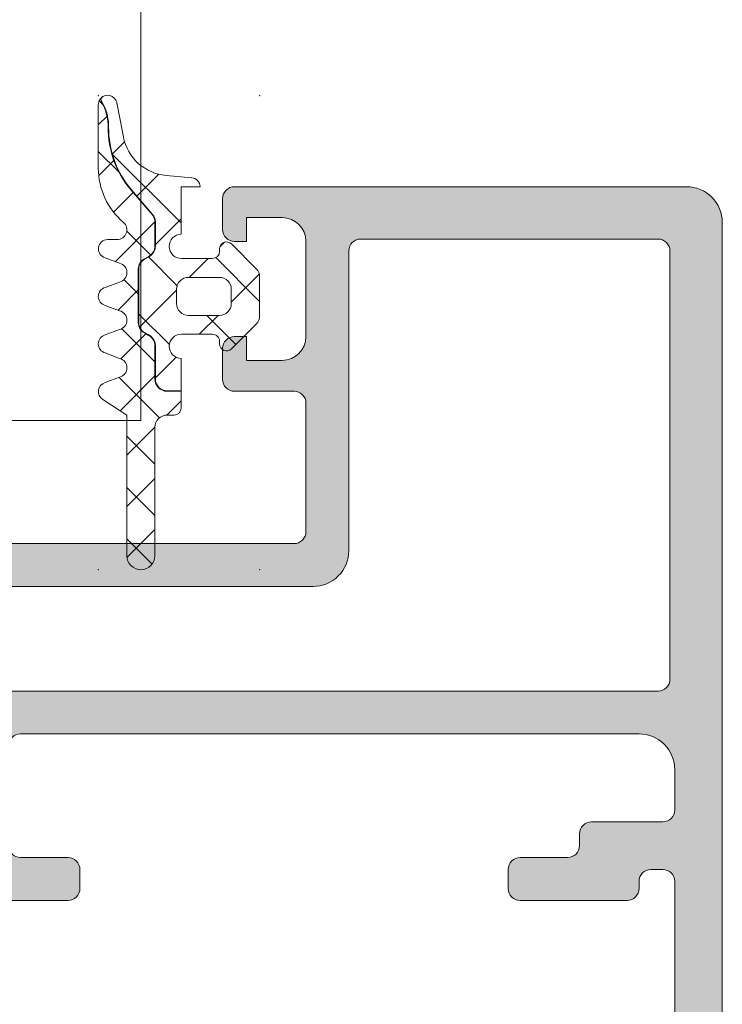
# Model space of a CAD drawing. Header units: millimetres. Extents: x 213386 to 506888, y 183055 to 450952.
# Tile 666 of 1056: x 373104 to 373134, y 339283 to 339325. Entities that reach past the tile are written whole.
import ezdxf

# ---------------------------------------------------------------- set-up
doc = ezdxf.new("R2010")
doc.units = ezdxf.units.MM
doc.layers.add('FASÁDA DETAILNÍ', color=255, linetype='Continuous', lineweight=0)
doc.layers.add('NOVA', color=255, linetype='Continuous', lineweight=0)

# ---------------------------------------------------------------- blocks, each defined once
blk = doc.blocks.new('A$C69D17D4D')
at = {"layer": 'FASÁDA DETAILNÍ'}
h = blk.add_hatch(dxfattribs=at)
h.set_pattern_fill('ANSI37', color=256, scale=0.625, angle=-1.272221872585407e-14, style=0)
h.set_pattern_definition([(44.99999999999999, (-24849.06410306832, 21569.49993086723), (-1.403165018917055, 1.403165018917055), []), (135, (-24849.06410306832, 21569.49993086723), (-1.403165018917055, -1.403165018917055), [])])
edge = h.paths.add_edge_path()
edge.add_arc((-24847.65410999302, 21562.88997918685), 0.2900050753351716, -179.99948928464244, -44.99756332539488, ccw=False)
edge.add_line((-24847.94411506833, 21562.88997660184), (-24847.94411506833, 21562.98997086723))
edge.add_arc((-24848.25411506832, 21562.98997086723), 0.3099999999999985, -6.731325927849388e-11, 90.00000000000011)
edge.add_line((-24848.25411506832, 21563.29997086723), (-24849.55409106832, 21563.29997086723))
edge.add_arc((-24849.55409106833, 21562.78997086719), 0.5100000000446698, 89.99999999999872, 268.8764798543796)
edge.add_line((-24849.56409108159, 21562.28006891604), (-24849.56409289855, 21560.92146088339))
edge.add_line((-24849.56409289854, 21560.9214608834), (-24850.15409320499, 21560.9214608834))
edge.add_arc((-24850.154093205, 21561.41146088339), 0.4900000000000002, 180, 269.9999999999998, ccw=False)
edge.add_line((-24850.64409320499, 21561.41146088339), (-24850.64409320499, 21562.81145859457))
edge.add_arc((-24851.154093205, 21562.81145859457), 0.5099999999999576, -1.144999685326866e-13, 59.99999999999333)
edge.add_line((-24850.89909320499, 21563.2531315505), (-24851.09909320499, 21563.36860160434))
edge.add_arc((-24850.85409320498, 21563.79295405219), 0.4900000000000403, 179.9999999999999, 239.99999999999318, ccw=False)
edge.add_line((-24851.344093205, 21563.79295405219), (-24851.344093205, 21566.02996389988))
edge.add_arc((-24850.85409320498, 21566.0299638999), 0.4899999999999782, 119.9999999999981, 179.9999999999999, ccw=False)
edge.add_line((-24851.09909320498, 21566.45431634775), (-24850.89909320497, 21566.56978640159))
edge.add_arc((-24851.154093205, 21567.01145935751), 0.5100000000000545, -60.00000000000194, 1.90833280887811e-13)
edge.add_line((-24850.64409320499, 21567.01145935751), (-24850.64409320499, 21568.00905676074))
edge.add_arc((-24851.15002656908, 21568.00905676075), 0.5059333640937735, 5.088887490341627e-14, 40.64118080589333)
edge.add_line((-24850.7661226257, 21568.33858116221), (-24851.64698950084, 21569.3648124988))
edge.add_arc((-24848.61653157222, 21571.96600962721), 3.993732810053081, 179.381130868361, 220.6411808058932, ccw=False)
edge.add_arc((-24854.61991416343, 21572.0308565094), 2.010000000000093, -0.6188691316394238, 26.65479126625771)
edge.add_line((-24852.82352562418, 21572.9325705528), (-24852.95756678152, 21573.19960642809))
edge.add_arc((-24852.65410306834, 21572.95463686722), 0.3900003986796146, 11.010562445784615, 141.0879706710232, ccw=False)
edge.add_line((-24852.27128180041, 21573.02912302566), (-24851.99168023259, 21571.59103219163))
edge.add_arc((-24850.01862630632, 21571.97464424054), 2.010000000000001, 191.0024964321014, 265.0047506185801)
edge.add_line((-24850.19364332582, 21569.97227837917), (-24849.12068354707, 21569.87849620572))
edge.add_arc((-24849.15410483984, 21569.48992909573), 0.3900017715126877, 1.469873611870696, 85.0839953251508, ccw=False)
edge.add_line((-24848.76423139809, 21569.49993315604), (-24849.56410236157, 21569.49993315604))
edge.add_line((-24849.56410236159, 21569.49993315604), (-24849.56409112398, 21567.49985381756))
edge.add_arc((-24849.55409106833, 21566.98995186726), 0.5100000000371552, 91.12352490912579, 270)
edge.add_line((-24849.55409106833, 21566.47995186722), (-24848.25411506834, 21566.47995186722))
edge.add_arc((-24848.25411506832, 21566.78995186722), 0.3100000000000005, -89.99999999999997, 6.361109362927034e-14)
edge.add_line((-24847.94411506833, 21566.78995186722), (-24847.94411506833, 21566.88997686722))
edge.add_arc((-24847.65409969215, 21566.88994867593), 0.2900153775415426, 45.00331445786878, 179.9944304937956, ccw=False)
edge.add_line((-24847.44903971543, 21567.09503237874), (-24846.40774269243, 21566.05446795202))
edge.add_arc((-24846.75410306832, 21565.70786372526), 0.4900000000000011, 1.1368683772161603e-13, 45.020162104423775, ccw=False)
edge.add_line((-24846.26410306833, 21565.70786372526), (-24846.26410306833, 21564.07181528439))
edge.add_arc((-24846.75410306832, 21564.07181528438), 0.4899999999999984, -45.02769922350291, -1.1368683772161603e-13, ccw=False)
edge.add_line((-24846.40778829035, 21563.72516549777), (-24847.44903671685, 21562.68492335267))
edge = h.paths.add_edge_path()
edge.add_arc((-24849.25412488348, 21564.5899480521), 0.4999901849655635, 180.0000000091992, 270.0000000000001)
edge.add_line((-24849.25412488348, 21564.08995786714), (-24847.95411506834, 21564.08995786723))
edge.add_arc((-24847.95409643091, 21564.5899392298), 0.4999813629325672, 269.9978642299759, 360.0021357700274)
edge.add_line((-24847.45411506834, 21564.58995786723), (-24847.45411506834, 21565.18996486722))
edge.add_arc((-24847.95409643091, 21565.18998350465), 0.4999813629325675, -0.00213577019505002, 90.00213577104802)
edge.add_line((-24847.95411506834, 21565.68996486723), (-24849.25412488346, 21565.68996486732))
edge.add_arc((-24849.25412488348, 21565.18997468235), 0.4999901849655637, 89.99999999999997, 180)
edge.add_line((-24849.75411506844, 21565.18997468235), (-24849.75411506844, 21564.58994805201))
h = blk.add_hatch(dxfattribs=at)
h.set_pattern_fill('ANSI37', color=256, scale=0.48, angle=-1.272221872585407e-14, style=0)
h.set_pattern_definition([(44.99999999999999, (-24849.06410306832, 21569.49993086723), (-1.077630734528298, 1.077630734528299), []), (135, (-24849.06410306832, 21569.49993086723), (-1.077630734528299, -1.077630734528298), [])])
edge = h.paths.add_edge_path()
edge.add_line((-24852.14751985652, 21562.28574469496), (-24852.75457736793, 21562.51300358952))
edge.add_arc((-24852.65410216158, 21562.88983972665), 0.3900009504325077, 104.92936879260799, 255.0706312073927, ccw=False)
edge.add_line((-24852.75457736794, 21563.26667586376), (-24852.14751985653, 21563.49393475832))
edge.add_arc((-24852.25410332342, 21563.88983972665), 0.4100009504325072, -74.93236632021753, 74.93236632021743)
edge.add_line((-24852.14751985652, 21564.28574469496), (-24852.75457738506, 21564.51300359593))
edge.add_arc((-24852.65410366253, 21564.88983972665), 0.390000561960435, 104.92915839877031, 255.0708416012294, ccw=False)
edge.add_line((-24852.75457738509, 21565.26667585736), (-24852.14751987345, 21565.493934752))
edge.add_arc((-24852.25410182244, 21565.88983972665), 0.4100005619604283, -74.93257137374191, 74.93257525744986)
edge.add_line((-24852.14751990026, 21566.28574470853), (-24852.75457739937, 21566.51299978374))
edge.add_arc((-24852.65409015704, 21566.88988243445), 0.3900489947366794, 90.00000000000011, 255.07068313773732, ccw=False)
edge.add_line((-24852.65409015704, 21567.27993142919), (-24852.25410106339, 21567.27993142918))
edge.add_arc((-24852.25410106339, 21567.68993198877), 0.4100005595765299, -89.99999999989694, 49.6800643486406)
edge.add_arc((-24850.05413120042, 21570.28221820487), 2.989972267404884, 179.9986695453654, 229.6800621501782, ccw=False)
edge.add_line((-24853.04410346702, 21570.28228763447), (-24853.04410306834, 21572.95407921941))
edge.add_arc((-24852.65410306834, 21572.95463686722), 0.3900003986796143, 144.3594300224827, 180.0819252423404, ccw=False)
edge.add_line((-24852.97105185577, 21573.18188953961), (-24852.84140013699, 21572.92359827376))
edge.add_arc((-24854.61991416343, 21572.0308565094), 1.990000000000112, -0.6188691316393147, 26.654791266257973, ccw=False)
edge.add_arc((-24848.61653157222, 21571.96600962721), 4.013732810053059, 179.381130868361, 220.6411808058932)
edge.add_line((-24851.6621655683, 21569.35178610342), (-24850.78129869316, 21568.32555476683))
edge.add_arc((-24851.15002656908, 21568.00905676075), 0.4859333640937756, 1.1368683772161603e-13, 40.64118080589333, ccw=False)
edge.add_line((-24850.66409320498, 21568.00905676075), (-24850.66409320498, 21567.01145935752))
edge.add_arc((-24851.154093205, 21567.01145935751), 0.4900000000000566, -60.00000000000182, -1.1368683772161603e-13, ccw=False)
edge.add_line((-24850.909093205, 21566.58710690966), (-24851.109093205, 21566.47163685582))
edge.add_arc((-24850.85409320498, 21566.0299638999), 0.5099999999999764, 119.9999999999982, 180.0000000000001)
edge.add_line((-24851.36409320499, 21566.0299638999), (-24851.36409320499, 21563.79295405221))
edge.add_arc((-24850.85409320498, 21563.79295405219), 0.5100000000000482, 180.0000000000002, 239.999999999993)
edge.add_line((-24851.10909320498, 21563.35128109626), (-24850.90909320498, 21563.23581104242))
edge.add_arc((-24851.154093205, 21562.81145859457), 0.4899999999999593, 1.1368683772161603e-13, 59.99999999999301, ccw=False)
edge.add_line((-24850.66409320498, 21562.81145859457), (-24850.66409320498, 21561.41146088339))
edge.add_arc((-24850.154093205, 21561.41146088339), 0.509999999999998, 180, 270.0000000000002)
edge.add_line((-24850.154093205, 21560.90146088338), (-24849.56409292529, 21560.90146088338))
edge.add_line((-24849.56409292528, 21560.90146088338), (-24849.56409387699, 21560.1898393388))
edge.add_arc((-24849.85409387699, 21560.18983972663), 0.2900000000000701, -90.00000000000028, -7.662566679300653e-05, ccw=False)
edge.add_line((-24849.85409387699, 21559.89983972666), (-24850.15407900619, 21559.89983972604))
edge.add_arc((-24850.15426055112, 21559.39001773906), 0.5098220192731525, 89.97959727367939, 180.024286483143)
edge.add_line((-24850.6640825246, 21559.38980163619), (-24850.66411304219, 21553.98983868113))
edge.add_arc((-24851.25411151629, 21553.98984201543), 0.5899984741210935, -180.00000000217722, -0.0003238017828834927, ccw=False)
edge.add_line((-24851.84410999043, 21553.98984201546), (-24851.84410999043, 21559.89525026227))
edge.add_line((-24851.84410999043, 21559.89525026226), (-24852.84886432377, 21560.55195381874))
edge.add_arc((-24852.65410368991, 21560.88984155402), 0.3899997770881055, 104.92975907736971, 240.04057881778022, ccw=False)
edge.add_line((-24852.75458116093, 21561.26667587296), (-24852.14751986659, 21561.49393475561))
edge.add_arc((-24852.25410332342, 21561.88983972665), 0.4100009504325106, -74.93236777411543, 74.93236632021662)
h = blk.add_hatch(color=256, dxfattribs=at)
edge = h.paths.add_edge_path(flags=16)
edge.add_ellipse((-24829.51811741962, 21548.79988017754), major_axis=(-0.499974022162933, 0), ratio=1, start_angle=89.9970229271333, end_angle=180.0029770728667)
edge.add_line((-24829.01814339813, 21548.79990615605), (-24829.01814339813, 21566.79990615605))
edge.add_ellipse((-24829.51811741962, 21566.79993213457), major_axis=(-0.499974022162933, 0), ratio=1, start_angle=179.9970229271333, end_angle=270.0029770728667)
edge.add_line((-24829.51814339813, 21567.29990615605), (-24842.01814339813, 21567.29990615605))
edge.add_ellipse((-24842.01812157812, 21566.79988433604), major_axis=(-0.5000218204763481, 0), ratio=1, start_angle=270.0025002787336, end_angle=359.9974997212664)
edge.add_line((-24842.51814339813, 21566.79990615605), (-24842.51814339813, 21554.19685515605))
edge.add_ellipse((-24844.01814227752, 21554.19685403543), major_axis=(-1.499998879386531, 0), ratio=1, start_angle=89.99995719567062, end_angle=180.0000428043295, ccw=False)
edge.add_line((-24844.01814339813, 21552.69685515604), (-24857.01813139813, 21552.69685515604))
edge.add_ellipse((-24857.01813177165, 21552.19685552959), major_axis=(-0.4999996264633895, 0), ratio=1, start_angle=-90.00004280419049, end_angle=4.280419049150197e-05)
edge.add_line((-24857.51813139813, 21552.19685515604), (-24857.51813139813, 21548.79990615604))
edge.add_ellipse((-24857.01813177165, 21548.79990578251), major_axis=(-0.4999996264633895, 0), ratio=1, start_angle=-4.280419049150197e-05, end_angle=90.00004280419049)
edge.add_line((-24857.01813139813, 21548.29990615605), (-24829.51814339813, 21548.29990615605))
edge = h.paths.add_edge_path()
edge.add_line((-24828.31813139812, 21519.49991115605), (-24831.31813139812, 21519.49991115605))
edge.add_line((-24831.31813139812, 21519.49991115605), (-24831.31813139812, 21521.49991115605))
edge.add_arc((-24830.81815737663, 21521.49993713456), 0.499974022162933, 89.99702292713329, 180.0029770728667, ccw=False)
edge.add_line((-24830.81813139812, 21521.99991115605), (-24830.31813139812, 21521.99991115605))
edge.add_line((-24830.31813139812, 21521.99991115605), (-24830.31813139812, 21520.99991115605))
edge.add_line((-24830.31813139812, 21520.99991115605), (-24829.31813139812, 21520.99991115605))
edge.add_arc((-24829.31819552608, 21521.99997528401), 1.00006412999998, 270.0036740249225, 359.9963259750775)
edge.add_line((-24828.31813139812, 21521.99991115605), (-24828.31813139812, 21525.99991115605))
edge.add_arc((-24829.31816138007, 21525.99988117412), 1.000029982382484, 0.001717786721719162, 89.99828221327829)
edge.add_line((-24829.31813139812, 21526.99991115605), (-24830.31813139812, 21526.99991115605))
edge.add_line((-24830.31813139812, 21526.99991115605), (-24830.31813139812, 21525.99991115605))
edge.add_line((-24830.31813139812, 21525.99991115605), (-24830.81813139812, 21525.99991115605))
edge.add_arc((-24830.81812579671, 21526.49991675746), 0.5000056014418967, 180.0006418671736, 269.9993581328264, ccw=False)
edge.add_line((-24831.31813139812, 21526.49991115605), (-24831.31813139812, 21529.29991415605))
edge.add_arc((-24830.81813139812, 21529.29991415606), 0.5, 0, 180, ccw=False)
edge.add_line((-24830.31813139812, 21529.29991415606), (-24830.31813139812, 21528.99991115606))
edge.add_arc((-24829.81812067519, 21528.999921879), 0.5000107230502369, 180.0012287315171, 269.9987712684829)
edge.add_line((-24829.81813139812, 21528.49991115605), (-24829.31813139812, 21528.49991115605))
edge.add_arc((-24829.31819932, 21528.99997907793), 0.5000679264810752, 270.0077822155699, 359.9922177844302)
edge.add_line((-24828.81813139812, 21528.99991115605), (-24828.81813139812, 21540.29990615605))
edge.add_arc((-24829.31815321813, 21540.29988433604), 0.5000218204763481, 0.002500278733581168, 89.99749972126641)
edge.add_line((-24829.31813139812, 21540.79990615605), (-24829.81813139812, 21540.79990615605))
edge.add_arc((-24829.81819407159, 21540.29996882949), 0.4999373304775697, 89.99281725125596, 180.007182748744)
edge.add_line((-24830.31813139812, 21540.29990615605), (-24830.31813139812, 21539.99990315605))
edge.add_arc((-24830.81819419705, 21539.99996595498), 0.5000628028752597, 270.00719532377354, 359.9928046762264, ccw=False)
edge.add_line((-24830.81813139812, 21539.49990315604), (-24835.31813139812, 21539.49990315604))
edge.add_arc((-24835.31812579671, 21539.99990875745), 0.5000056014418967, 180.0006418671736, 269.9993581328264, ccw=False)
edge.add_line((-24835.81813139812, 21539.99990315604), (-24835.81813139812, 21540.79990615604))
edge.add_arc((-24835.31815737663, 21540.79993213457), 0.499974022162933, 89.99702292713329, 180.0029770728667, ccw=False)
edge.add_line((-24835.31813139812, 21541.29990615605), (-24833.31813139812, 21541.29990615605))
edge.add_arc((-24833.31819932, 21541.79997407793), 0.5000679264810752, 270.0077822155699, 359.9922177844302)
edge.add_line((-24832.81813139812, 21541.79990615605), (-24832.81813139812, 21542.29990615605))
edge.add_arc((-24832.31819407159, 21542.29996882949), 0.4999373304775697, 89.99281725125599, 180.007182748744, ccw=False)
edge.add_line((-24832.31813139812, 21542.79990615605), (-24829.31813139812, 21542.79990615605))
edge.add_arc((-24829.31818651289, 21543.29996127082), 0.5000551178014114, 270.0063149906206, 359.9936850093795)
edge.add_line((-24828.81813139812, 21543.29990615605), (-24828.81813139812, 21544.99990315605))
edge.add_arc((-24830.31809955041, 21544.99993500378), 1.499968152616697, 359.9987834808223, 450.0012165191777)
edge.add_line((-24830.31813139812, 21546.49990315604), (-24856.31813139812, 21546.49990315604))
edge.add_arc((-24856.3181522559, 21545.99992401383), 0.4999791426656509, 89.99760977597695, 180.0023902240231)
edge.add_line((-24856.81813139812, 21545.99990315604), (-24856.81813139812, 21541.79990615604))
edge.add_arc((-24856.31812579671, 21541.79991175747), 0.5000056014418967, 180.0006418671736, 269.9993581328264)
edge.add_line((-24856.31813139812, 21541.29990615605), (-24854.31813139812, 21541.29990615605))
edge.add_arc((-24854.31815321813, 21540.79988433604), 0.5000218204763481, 0.002500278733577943, 89.99749972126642, ccw=False)
edge.add_line((-24853.81813139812, 21540.79990615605), (-24853.81813139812, 21539.99990315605))
edge.add_arc((-24854.31818395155, 21539.9999557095), 0.5000525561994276, 270.00602154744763, 359.9939784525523, ccw=False)
edge.add_line((-24854.31813139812, 21539.49990315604), (-24859.31813239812, 21539.49990315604))
edge.add_line((-24859.31813239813, 21539.49990315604), (-24860.07602139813, 21539.71722415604))
edge.add_arc((-24860.15871270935, 21539.42884574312), 0.2999999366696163, 73.9999757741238, 142.095185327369)
edge.add_arc((-24860.63213255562, 21539.79745629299), 0.3000001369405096, 270.0000300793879, 322.09528191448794, ccw=False)
edge.add_line((-24860.63213239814, 21539.49745615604), (-24862.69627939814, 21539.49745815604))
edge.add_arc((-24862.69627985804, 21539.89745755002), 0.3999993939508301, 158.0262304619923, 270.0000658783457, ccw=False)
edge.add_line((-24863.06722139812, 21540.04713015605), (-24862.25086039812, 21542.07035915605))
edge.add_arc((-24862.06539013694, 21541.99552253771), 0.1999993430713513, 65.85890762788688, 158.0260921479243, ccw=False)
edge.add_line((-24861.98359339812, 21542.17803015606), (-24859.59990839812, 21541.10971015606))
edge.add_arc((-24859.51811169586, 21541.29221826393), 0.1999997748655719, 245.8589745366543, 360.8199006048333)
edge.add_line((-24859.31813239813, 21541.29508015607), (-24859.31813139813, 21552.59916015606))
edge.add_arc((-24859.50954589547, 21552.60759187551), 0.1916001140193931, 357.4777781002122, 451.0444500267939)
edge.add_line((-24859.51303839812, 21552.79916015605), (-24859.93362239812, 21552.79916015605))
edge.add_line((-24859.93362239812, 21552.79916015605), (-24862.39923439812, 21551.36742515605))
edge.add_arc((-24862.55004609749, 21551.62676214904), 0.2999997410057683, 195.9999717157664, 300.17919611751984, ccw=False)
edge.add_line((-24862.83842439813, 21551.54407115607), (-24863.26629539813, 21553.03623215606))
edge.add_line((-24863.26629539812, 21553.03623215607), (-24863.76470739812, 21553.89950715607))
edge.add_arc((-24863.41829715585, 21554.09950710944), 0.4000000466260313, 90.00003470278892, 209.9999884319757, ccw=False)
edge.add_line((-24863.41829739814, 21554.49950715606), (-24859.31036639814, 21554.49916015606))
edge.add_line((-24859.31036639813, 21554.49916015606), (-24844.81830939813, 21554.49685515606))
edge.add_arc((-24844.81813127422, 21554.99685500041), 0.4999998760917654, 269.9795884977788, 360.0000178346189)
edge.add_line((-24844.31813139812, 21554.99685515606), (-24844.31813139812, 21560.39989715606))
edge.add_arc((-24844.8181310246, 21560.3998975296), 0.4999996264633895, 359.9999571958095, 450.0000428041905)
edge.add_line((-24844.81813139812, 21560.89989715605), (-24847.31813139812, 21560.89989715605))
edge.add_arc((-24847.31813177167, 21561.3998967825), 0.4999996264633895, 179.9999571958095, 270.00004280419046, ccw=False)
edge.add_line((-24847.81813139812, 21561.39989715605), (-24847.81813139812, 21562.69990015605))
edge.add_arc((-24847.3181522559, 21562.69992101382), 0.4999791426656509, 89.99760977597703, 180.002390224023, ccw=False)
edge.add_line((-24847.31813139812, 21563.19990015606), (-24846.81813139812, 21563.19990015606))
edge.add_line((-24846.81813139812, 21563.19990015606), (-24846.81813139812, 21562.19990015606))
edge.add_line((-24846.81813139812, 21562.19990015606), (-24845.31813139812, 21562.19990015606))
edge.add_arc((-24845.3181630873, 21563.19993184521), 1.00003168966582, 270.0018155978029, 359.9981844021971)
edge.add_line((-24844.31813139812, 21563.19990015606), (-24844.31813139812, 21567.19990015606))
edge.add_arc((-24845.31820064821, 21567.19983090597), 1.000069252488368, 0.003967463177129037, 89.99603253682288)
edge.add_line((-24845.31813139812, 21568.19990015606), (-24846.81813139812, 21568.19990015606))
edge.add_line((-24846.81813139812, 21568.19990015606), (-24846.81813139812, 21567.19990015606))
edge.add_line((-24846.81813139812, 21567.19990015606), (-24847.31813139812, 21567.19990015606))
edge.add_arc((-24847.31815737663, 21567.69987417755), 0.499974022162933, 179.9970229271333, 270.0029770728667, ccw=False)
edge.add_line((-24847.81813139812, 21567.69990015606), (-24847.81813139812, 21568.99990315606))
edge.add_arc((-24847.31812579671, 21568.99989755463), 0.5000056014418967, 90.00064186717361, 179.9993581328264, ccw=False)
edge.add_line((-24847.31813139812, 21569.49990315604), (-24828.31813139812, 21569.49990315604))
edge.add_arc((-24828.31810211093, 21567.99993244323), 1.49997071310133, -0.0011187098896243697, 90.00111870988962, ccw=False)
edge.add_line((-24826.81813139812, 21567.99990315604), (-24826.81813139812, 21520.99991115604))
edge.add_arc((-24828.3181917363, 21520.99997149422), 1.500060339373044, 270.002304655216, 359.99769534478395, ccw=False)
blk.add_lwpolyline([(-24895.25401524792, 21640.64530968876), (-24895.25401524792, 22028.33608654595), (-24851.25401524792, 22028.33608654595), (-24851.25401524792, 21640.64530968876), (-24851.25401524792, 21559.6744308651), (-24895.25401524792, 21559.6744308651)], close=True, dxfattribs=at)
at = {"layer": 'FASÁDA DETAILNÍ', "color": 7}
for points in [[(-24847.44903671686, 21562.68492335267, -0.6681907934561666), (-24847.94411506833, 21562.88997660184), (-24847.94411506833, 21562.98997086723, 0.41421356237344), (-24848.25411506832, 21563.29997086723), (-24849.55409106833, 21563.29997086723, 0.9902431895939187), (-24849.56409108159, 21562.28006891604), (-24849.56409289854, 21560.9214608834), (-24850.154093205, 21560.9214608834, -0.4142135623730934), (-24850.64409320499, 21561.41146088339), (-24850.64409320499, 21562.81145859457, 0.267949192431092), (-24850.89909320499, 21563.2531315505), (-24851.09909320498, 21563.36860160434, -0.2679491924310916), (-24851.344093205, 21563.79295405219), (-24851.344093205, 21566.0299638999, -0.267949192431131), (-24851.09909320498, 21566.45431634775), (-24850.89909320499, 21566.56978640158, 0.2679491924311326), (-24850.64409320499, 21567.01145935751), (-24850.64409320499, 21568.00905676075, 0.1792130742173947), (-24850.7661226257, 21568.33858116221), (-24851.64698950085, 21569.3648124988, -0.1820014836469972), (-24852.61003141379, 21572.00914631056, 0.1195687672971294), (-24852.82352562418, 21572.9325705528), (-24852.95756678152, 21573.1996064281, -0.6375452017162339), (-24852.27128180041, 21573.02912302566), (-24851.99168023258, 21571.59103219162, 0.3346062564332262), (-24850.19364332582, 21569.97227837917), (-24849.12068354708, 21569.87849620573, -0.381933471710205), (-24848.76423139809, 21569.49993315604), (-24849.56410236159, 21569.49993315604), (-24849.56409112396, 21567.49985381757, 0.9902431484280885), (-24849.55409106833, 21566.47995186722), (-24848.25411506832, 21566.47995186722, 0.414213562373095), (-24847.94411506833, 21566.78995186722), (-24847.94411506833, 21566.88997686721, -0.6681225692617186), (-24847.44903971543, 21567.09503237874), (-24846.40774269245, 21566.05446795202, -0.1990038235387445), (-24846.26410306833, 21565.70786372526), (-24846.26410306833, 21564.07181528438, -0.199038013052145), (-24846.40778829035, 21563.72516549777), (-24847.44903671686, 21562.68492335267)], [(-24852.14751985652, 21562.28574469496), (-24852.75457736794, 21562.51300358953, -0.7683067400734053), (-24852.75457736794, 21563.26667586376), (-24852.14751985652, 21563.49393475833, 0.7663896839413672), (-24852.14751985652, 21564.28574469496), (-24852.75457738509, 21564.51300359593, -0.7683096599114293), (-24852.75457738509, 21565.26667585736), (-24852.14751987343, 21565.49393475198, 0.766392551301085), (-24852.14751990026, 21566.28574470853), (-24852.75457739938, 21566.51299978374, -0.8775222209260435), (-24852.65409015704, 21567.27993142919), (-24852.25410106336, 21567.27993142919, 0.6981291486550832), (-24851.98880810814, 21568.00253414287, -0.2202365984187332), (-24853.04410346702, 21570.28228763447), (-24853.04410306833, 21572.9540792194, -0.1571434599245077), (-24852.97105185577, 21573.18188953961), (-24852.841400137, 21572.92359827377, -0.1195687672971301), (-24852.63003024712, 21572.00936233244, 0.1820014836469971), (-24851.6621655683, 21569.35178610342), (-24850.78129869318, 21568.32555476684, -0.1792130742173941), (-24850.66409320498, 21568.00905676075), (-24850.66409320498, 21567.01145935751, -0.2679491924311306), (-24850.909093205, 21566.58710690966), (-24851.10909320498, 21566.47163685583, 0.2679491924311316), (-24851.36409320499, 21566.0299638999), (-24851.36409320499, 21563.79295405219, 0.2679491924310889), (-24851.10909320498, 21563.35128109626), (-24850.90909320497, 21563.23581104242, -0.2679491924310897), (-24850.66409320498, 21562.81145859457), (-24850.66409320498, 21561.41146088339, 0.4142135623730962), (-24850.154093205, 21560.90146088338), (-24849.56409292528, 21560.90146088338), (-24849.56409387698, 21560.1898393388, -0.4142131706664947), (-24849.85409387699, 21559.89983972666), (-24850.1540790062, 21559.89983972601, 0.414442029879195), (-24850.6640825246, 21559.38980163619), (-24850.66411304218, 21553.98983868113, -0.999997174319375), (-24851.84410999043, 21553.98984201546), (-24851.84410999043, 21559.89525026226), (-24852.84886432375, 21560.55195381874, -0.6688782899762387), (-24852.75458116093, 21561.26667587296), (-24852.14751986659, 21561.49393475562, 0.7663896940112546), (-24852.14751985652, 21562.28574469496)], [(-24849.75411506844, 21564.58994805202, 0.4142135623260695), (-24849.25412488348, 21564.08995786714), (-24847.95411506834, 21564.08995786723, 0.4142353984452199), (-24847.45411506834, 21564.58995786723), (-24847.45411506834, 21565.18996486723, 0.4142353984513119), (-24847.95411506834, 21565.68996486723), (-24849.25412488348, 21565.68996486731, 0.4142135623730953), (-24849.75411506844, 21565.18997468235), (-24849.75411506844, 21564.58994805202)]]:
    blk.add_lwpolyline(points, format="xyb", close=True, dxfattribs=at)
at = {"layer": 'FASÁDA DETAILNÍ'}
for points in [[(-24828.81813139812, 21528.99991115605), (-24828.81813139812, 21540.29990615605), (-24828.81813139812, 21540.29990615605, 0.414188), (-24829.31813139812, 21540.79990615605), (-24829.81813139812, 21540.79990615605), (-24829.81813139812, 21540.79990615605, 0.414287), (-24830.31813139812, 21540.29990615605), (-24830.31813139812, 21539.99990315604), (-24830.31813139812, 21539.99990315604, -0.41414), (-24830.81813139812, 21539.49990315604), (-24835.31813139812, 21539.49990315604), (-24835.31813139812, 21539.49990315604, -0.414207), (-24835.81813139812, 21539.99990315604), (-24835.81813139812, 21540.79990615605), (-24835.81813139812, 21540.79990615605, -0.414244), (-24835.31813139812, 21541.29990615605), (-24833.31813139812, 21541.29990615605), (-24833.31813139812, 21541.29990615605, 0.414134), (-24832.81813139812, 21541.79990615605), (-24832.81813139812, 21542.29990615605), (-24832.81813139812, 21542.29990615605, -0.414287), (-24832.31813139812, 21542.79990615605), (-24829.31813139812, 21542.79990615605), (-24829.31813139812, 21542.79990615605, 0.414149), (-24828.81813139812, 21543.29990615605), (-24828.81813139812, 21544.99990315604), (-24828.81813139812, 21544.99990315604, 0.414226), (-24830.31813139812, 21546.49990315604), (-24856.31813139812, 21546.49990315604), (-24856.31813139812, 21546.49990315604, 0.414238), (-24856.81813139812, 21545.99990315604)], [(-24856.81813139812, 21541.79990615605, 0.414207), (-24856.31813139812, 21541.29990615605), (-24854.31813139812, 21541.29990615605), (-24854.31813139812, 21541.29990615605, -0.414188), (-24853.81813139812, 21540.79990615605), (-24853.81813139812, 21539.99990315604), (-24853.81813139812, 21539.99990315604, -0.414152), (-24854.31813139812, 21539.49990315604), (-24859.31813239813, 21539.49990315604)], [(-24859.31036639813, 21554.49916015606), (-24844.81830939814, 21554.49685515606), (-24844.81830939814, 21554.49685515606, 0.414318), (-24844.31813139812, 21554.99685515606), (-24844.31813139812, 21560.39989715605), (-24844.31813139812, 21560.39989715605, 0.414214), (-24844.81813139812, 21560.89989715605), (-24847.31813139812, 21560.89989715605), (-24847.31813139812, 21560.89989715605, -0.414214), (-24847.81813139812, 21561.39989715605), (-24847.81813139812, 21562.69990015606), (-24847.81813139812, 21562.69990015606, -0.414238), (-24847.31813139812, 21563.19990015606), (-24846.81813139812, 21563.19990015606), (-24846.81813139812, 21562.19990015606), (-24845.31813139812, 21562.19990015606), (-24845.31813139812, 21562.19990015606, 0.414195), (-24844.31813139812, 21563.19990015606), (-24844.31813139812, 21567.19990015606), (-24844.31813139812, 21567.19990015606, 0.414173), (-24845.31813139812, 21568.19990015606), (-24846.81813139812, 21568.19990015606), (-24846.81813139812, 21567.19990015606), (-24847.31813139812, 21567.19990015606), (-24847.31813139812, 21567.19990015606, -0.414244), (-24847.81813139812, 21567.69990015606), (-24847.81813139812, 21568.99990315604), (-24847.81813139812, 21568.99990315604, -0.414207), (-24847.31813139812, 21569.49990315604), (-24828.31813139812, 21569.49990315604), (-24828.31813139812, 21569.49990315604, -0.414225), (-24826.81813139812, 21567.99990315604), (-24826.81813139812, 21520.99991115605)]]:
    blk.add_lwpolyline(points, format="xyb", dxfattribs=at)
at = {"layer": 'FASÁDA DETAILNÍ', "extrusion": (0, 0, -1)}
blk.add_lwpolyline([(24829.51814339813, 21548.29990615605, -0.414244), (24829.01814339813, 21548.79990615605), (24829.01814339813, 21566.79990615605), (24829.01814339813, 21566.79990615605, -0.414244), (24829.51814339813, 21567.29990615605), (24842.01814339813, 21567.29990615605), (24842.01814339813, 21567.29990615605, -0.414188), (24842.51814339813, 21566.79990615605), (24842.51814339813, 21554.19685515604), (24842.51814339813, 21554.19685515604, 0.414214), (24844.01814339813, 21552.69685515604), (24857.01813139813, 21552.69685515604), (24857.01813139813, 21552.69685515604, -0.414214), (24857.51813139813, 21552.19685515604), (24857.51813139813, 21548.79990615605), (24857.51813139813, 21548.79990615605, -0.414214), (24857.01813139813, 21548.29990615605), (24829.51814339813, 21548.29990615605)], format="xyb", close=True, dxfattribs=at)
at = {"layer": 'FASÁDA DETAILNÍ'}
for p in [(-24853.04410306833, 21573.32993086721), (-24846.26410306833, 21573.32993086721), (-24853.04410306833, 21553.39993086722), (-24846.26410306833, 21553.39993086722)]:
    blk.add_point(p, dxfattribs=at)

msp = doc.modelspace()

# ---------------------------------------------------------------- block references
at = {"layer": 'NOVA', "ltscale": 300}
msp.add_blockref('A$C69D17D4D', (397960.6382589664, 317748.1544064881), dxfattribs=at)

doc.saveas('drawing.dxf')
